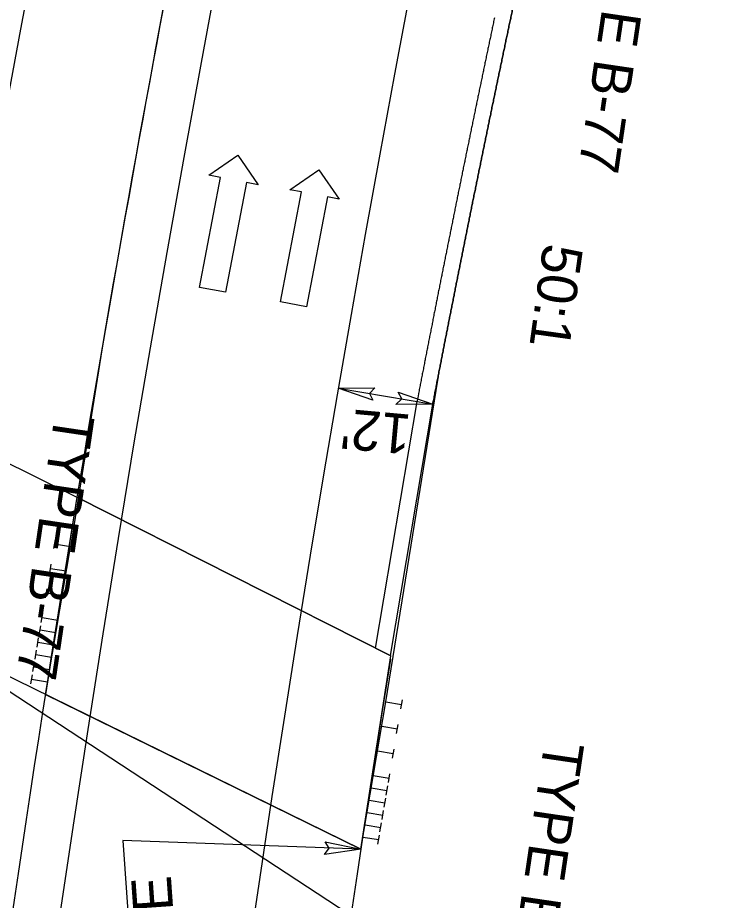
# Model space of a CAD drawing. Extents: x 2389694 to 2405615, y 547005 to 573532.
# Drawn here: x 2400199.7 to 2400288.5, y 568453.2 to 568563.8 of the extents above; entities that cross this region are included whole.
import ezdxf

# ---------------------------------------------------------------- set-up
doc = ezdxf.new("R2010")
doc.units = 0
for name, color, linetype in [('Prop Approach Slab', 7, 'Continuous'), ('Prop Approach Slab Hatching', 7, 'Continuous'), ('Prop Conc Expressway Gutter', 7, 'Continuous'), ('Prop Dimension', 7, 'Continuous'), ('Prop Dimension Text', 7, 'Continuous'), ('Prop DSN Text', 7, 'Continuous'), ('Prop EOT', 7, 'Continuous'), ('Prop Guardrail', 7, 'Continuous'), ('Prop Horizontal Alignment', 7, 'Continuous'), ('Prop Lane Arrow Through CELL', 7, 'Continuous'), ('Prop SAU III Approach CELL', 7, 'Continuous')]:
    doc.layers.add(name, color=color, linetype=linetype)

msp = doc.modelspace()

# ---------------------------------------------------------------- linework, layer by layer
at = {"layer": 'Prop Approach Slab'}
for p, q in [((2400207.15, 568503.7), (2400246.47, 568483.83)), ((2400203.19, 568479.02), (2400242.69, 568459.61))]:
    msp.add_line(p, q, dxfattribs=at)
for radius, start, end in [(2883, 170.63278, 174.96393), (2841, 170.90765, 175.29183)]:
    msp.add_arc((2403051.7, 568034.46), radius, start, end, dxfattribs=at)
at = {"layer": 'Prop Approach Slab Hatching'}
msp.add_lwpolyline([(2400207.15, 568503.7), (2400203.19, 568479.02), (2400242.69, 568459.61), (2400246.47, 568483.83)], close=True, dxfattribs=at)
at = {"layer": 'Prop Conc Expressway Gutter'}
msp.add_line((2400244.53, 568484.81), (2400249.73, 568515.69), dxfattribs=at)
msp.add_spline([(2400259.43, 568563.78), (2400259.29, 568563.13), (2400259.16, 568562.49), (2400259.02, 568561.84), (2400258.89, 568561.19), (2400258.75, 568560.54), (2400258.62, 568559.9), (2400258.48, 568559.25), (2400258.34, 568558.59), (2400258.21, 568557.95), (2400258.07, 568557.3), (2400257.94, 568556.66), (2400257.8, 568556), (2400257.67, 568555.36), (2400257.53, 568554.71), (2400257.4, 568554.05), (2400257.27, 568553.41), (2400257.13, 568552.76), (2400257, 568552.11), (2400256.86, 568551.46), (2400256.73, 568550.82), (2400256.6, 568550.17), (2400256.46, 568549.52), (2400256.33, 568548.87), (2400256.2, 568548.22), (2400256.06, 568547.57), (2400255.93, 568546.92), (2400255.8, 568546.28), (2400255.67, 568545.62), (2400255.53, 568544.98), (2400255.4, 568544.33), (2400255.27, 568543.67), (2400255.14, 568543.03), (2400255.01, 568542.38), (2400254.87, 568541.73), (2400254.74, 568541.08), (2400254.61, 568540.44), (2400254.48, 568539.78), (2400254.35, 568539.13), (2400254.22, 568538.48), (2400254.09, 568537.83), (2400253.96, 568537.19), (2400253.83, 568536.53), (2400253.7, 568535.89), (2400253.57, 568535.24), (2400253.44, 568534.58), (2400253.31, 568533.94), (2400253.18, 568533.28), (2400253.05, 568532.64), (2400252.92, 568531.99), (2400252.79, 568531.34), (2400252.66, 568530.69), (2400252.53, 568530.03), (2400252.4, 568529.39), (2400252.27, 568528.74), (2400252.15, 568528.09), (2400252.02, 568527.44), (2400251.89, 568526.79), (2400251.76, 568526.14), (2400251.64, 568525.49), (2400251.51, 568524.84), (2400251.38, 568524.18), (2400251.25, 568523.54), (2400251.12, 568522.89), (2400251, 568522.24), (2400250.87, 568521.59), (2400250.74, 568520.94), (2400250.62, 568520.29), (2400250.49, 568519.63), (2400250.36, 568518.99), (2400250.24, 568518.33), (2400250.11, 568517.69), (2400249.99, 568517.03), (2400249.74, 568515.73)], degree=3, dxfattribs=at)
at = {"layer": 'Prop Dimension'}
for p, q in [((2400180.92, 568516.69), (2400207.15, 568503.7)), ((2400239.87, 568517.38), (2400251.7, 568515.35)), ((2400242.69, 568459.61), (2400131.83, 568514.07)), ((2400266.6, 568434.86), (2400187.21, 568486.87))]:
    msp.add_line(p, q, dxfattribs=at)
for points in [[(2400244.18, 568515.86), (2400239.87, 568517.38), (2400244.47, 568517.41), (2400243.77, 568516.72)], [(2400247.39, 568516.88), (2400251.7, 568515.35), (2400247.1, 568515.33), (2400247.81, 568516.02)], [(2400238.23, 568460.55), (2400242.69, 568459.61), (2400238.14, 568458.98), (2400238.75, 568459.76)]]:
    msp.add_lwpolyline(points, close=True, dxfattribs=at)
at = {"layer": 'Prop DSN Text'}
for p, q in [((2400242.69, 568459.61), (2400212.9, 568460.73)), ((2400212.9, 568460.73), (2400215.87, 568418.3))]:
    msp.add_line(p, q, dxfattribs=at)
at = {"layer": 'Prop EOT'}
msp.add_line((2400246.4, 568483.87), (2400251.7, 568515.36), dxfattribs=at)
for radius, start, end in [(2923, 119.41161, 180.94658), (2877, 119.41161, 180.94658), (2947, 148.75529, 180.94658), (2853, 154.68245, 180.94658), (2883, 167.17288, 170.63278)]:
    msp.add_arc((2403051.7, 568034.46), radius, start, end, dxfattribs=at)
for points in [[(2400271.9, 568611.2), (2400271.75, 568610.55), (2400271.61, 568609.91), (2400271.46, 568609.26), (2400271.31, 568608.62), (2400271.17, 568607.97), (2400271.02, 568607.33), (2400270.87, 568606.68), (2400270.72, 568606.03), (2400270.58, 568605.39), (2400270.43, 568604.74), (2400270.29, 568604.1), (2400270.14, 568603.45), (2400270, 568602.81), (2400269.85, 568602.16), (2400269.7, 568601.51), (2400269.56, 568600.87), (2400269.41, 568600.22), (2400269.27, 568599.58), (2400269.12, 568598.93), (2400268.98, 568598.29), (2400268.83, 568597.64), (2400268.69, 568597), (2400268.55, 568596.35), (2400268.4, 568595.7), (2400268.26, 568595.06), (2400268.11, 568594.41), (2400267.97, 568593.77), (2400267.83, 568593.12), (2400267.68, 568592.48), (2400267.54, 568591.83), (2400267.4, 568591.18), (2400267.25, 568590.54), (2400267.11, 568589.89), (2400266.97, 568589.25), (2400266.83, 568588.6), (2400266.69, 568587.96), (2400266.54, 568587.31), (2400266.4, 568586.66), (2400266.26, 568586.02), (2400266.12, 568585.37), (2400265.98, 568584.73), (2400265.83, 568584.07), (2400265.69, 568583.43), (2400265.55, 568582.78), (2400265.41, 568582.13), (2400265.27, 568581.49), (2400265.13, 568580.84), (2400264.99, 568580.2), (2400264.85, 568579.55), (2400264.71, 568578.91), (2400264.57, 568578.26), (2400264.43, 568577.61), (2400264.29, 568576.96), (2400264.15, 568576.31), (2400264.01, 568575.67), (2400263.87, 568575.02), (2400263.73, 568574.38), (2400263.59, 568573.73), (2400263.45, 568573.09), (2400263.31, 568572.43), (2400263.18, 568571.78), (2400263.04, 568571.14), (2400262.9, 568570.49), (2400262.76, 568569.85), (2400262.62, 568569.2), (2400262.49, 568568.56), (2400262.35, 568567.9), (2400262.21, 568567.25), (2400262.07, 568566.61), (2400261.94, 568565.96), (2400261.8, 568565.32), (2400261.66, 568564.67), (2400261.53, 568564.02), (2400261.39, 568563.37)], [(2400261.39, 568563.37), (2400261.25, 568562.72), (2400261.12, 568562.08), (2400260.98, 568561.43), (2400260.84, 568560.78), (2400260.71, 568560.13), (2400260.57, 568559.49), (2400260.44, 568558.84), (2400260.3, 568558.18), (2400260.17, 568557.54), (2400260.03, 568556.89), (2400259.9, 568556.25), (2400259.76, 568555.6), (2400259.63, 568554.95), (2400259.49, 568554.3), (2400259.36, 568553.65), (2400259.22, 568553.01), (2400259.09, 568552.35), (2400258.96, 568551.71), (2400258.82, 568551.06), (2400258.69, 568550.42), (2400258.56, 568549.76), (2400258.42, 568549.12), (2400258.29, 568548.47), (2400258.16, 568547.82), (2400258.02, 568547.17), (2400257.89, 568546.52), (2400257.76, 568545.88), (2400257.63, 568545.22), (2400257.49, 568544.58), (2400257.36, 568543.93), (2400257.23, 568543.28), (2400257.1, 568542.63), (2400256.97, 568541.98), (2400256.83, 568541.34), (2400256.7, 568540.68), (2400256.57, 568540.04), (2400256.44, 568539.39), (2400256.31, 568538.73), (2400256.18, 568538.09), (2400256.05, 568537.44), (2400255.92, 568536.79), (2400255.79, 568536.14), (2400255.66, 568535.5), (2400255.53, 568534.84), (2400255.4, 568534.19), (2400255.27, 568533.55), (2400255.14, 568532.89), (2400255.01, 568532.25), (2400254.88, 568531.6), (2400254.75, 568530.95), (2400254.62, 568530.3), (2400254.49, 568529.64), (2400254.37, 568529), (2400254.24, 568528.35), (2400254.11, 568527.7), (2400253.98, 568527.05), (2400253.85, 568526.41), (2400253.72, 568525.75), (2400253.6, 568525.11), (2400253.47, 568524.45), (2400253.34, 568523.8), (2400253.21, 568523.16), (2400253.09, 568522.5), (2400252.96, 568521.86), (2400252.83, 568521.2), (2400252.71, 568520.56), (2400252.58, 568519.91), (2400252.45, 568519.25), (2400252.33, 568518.61), (2400252.2, 568517.95), (2400252.08, 568517.31), (2400251.95, 568516.65), (2400251.7, 568515.36)]]:
    msp.add_spline(points, degree=3, dxfattribs=at)
at = {"layer": 'Prop Guardrail'}
for p, q in [((2400210.28, 568522.19), (2400206.32, 568497.51)), ((2400245.83, 568478.1), (2400252.58, 568519.91))]:
    msp.add_line(p, q, dxfattribs=at)
msp.add_arc((2403051.79, 568034.84), 2883, 167.18059, 170.26784, dxfattribs=at)
for points in [[(2400261.39, 568563.37), (2400261.53, 568564.02), (2400261.66, 568564.67), (2400261.8, 568565.32), (2400261.94, 568565.96), (2400262.07, 568566.61), (2400262.21, 568567.25), (2400262.35, 568567.9), (2400262.49, 568568.56), (2400262.62, 568569.2), (2400262.76, 568569.85), (2400262.9, 568570.49), (2400263.04, 568571.14), (2400263.18, 568571.78), (2400263.31, 568572.43), (2400263.45, 568573.09), (2400263.59, 568573.73), (2400263.73, 568574.38), (2400263.87, 568575.02), (2400264.01, 568575.67), (2400264.15, 568576.31), (2400264.29, 568576.96), (2400264.43, 568577.61), (2400264.57, 568578.26), (2400264.71, 568578.91), (2400264.85, 568579.55), (2400264.99, 568580.2), (2400265.13, 568580.84), (2400265.27, 568581.49), (2400265.41, 568582.13), (2400265.55, 568582.78), (2400265.69, 568583.43), (2400265.83, 568584.07), (2400265.98, 568584.73), (2400266.12, 568585.37), (2400266.26, 568586.02), (2400266.4, 568586.66), (2400266.54, 568587.31), (2400266.69, 568587.96), (2400266.83, 568588.6), (2400266.97, 568589.25), (2400267.11, 568589.89), (2400267.25, 568590.54), (2400267.4, 568591.18), (2400267.54, 568591.83), (2400267.68, 568592.48), (2400267.83, 568593.12), (2400267.97, 568593.77), (2400268.11, 568594.41), (2400268.26, 568595.06), (2400268.4, 568595.7), (2400268.55, 568596.35), (2400268.69, 568597), (2400268.83, 568597.64), (2400268.98, 568598.29), (2400269.12, 568598.93), (2400269.27, 568599.58), (2400269.41, 568600.22), (2400269.56, 568600.87), (2400269.7, 568601.51), (2400269.85, 568602.16), (2400270, 568602.81), (2400270.14, 568603.45), (2400270.29, 568604.1), (2400270.43, 568604.74), (2400270.58, 568605.39), (2400270.72, 568606.03), (2400270.87, 568606.68), (2400271.02, 568607.33), (2400271.17, 568607.97), (2400271.31, 568608.62), (2400271.46, 568609.26), (2400271.51, 568609.49)], [(2400251.7, 568515.36), (2400251.83, 568516.01), (2400251.95, 568516.65), (2400252.08, 568517.31), (2400252.2, 568517.95), (2400252.33, 568518.61), (2400252.45, 568519.25), (2400252.58, 568519.91), (2400252.71, 568520.56), (2400252.83, 568521.2), (2400252.96, 568521.86), (2400253.09, 568522.5), (2400253.21, 568523.16), (2400253.34, 568523.8), (2400253.47, 568524.45), (2400253.6, 568525.11), (2400253.72, 568525.75), (2400253.85, 568526.41), (2400253.98, 568527.05), (2400254.11, 568527.7), (2400254.24, 568528.35), (2400254.37, 568529), (2400254.49, 568529.64), (2400254.62, 568530.3), (2400254.75, 568530.95), (2400254.88, 568531.6), (2400255.01, 568532.25), (2400255.14, 568532.89), (2400255.27, 568533.55), (2400255.4, 568534.19), (2400255.53, 568534.84), (2400255.66, 568535.5), (2400255.79, 568536.14), (2400255.92, 568536.79), (2400256.05, 568537.44), (2400256.18, 568538.09), (2400256.31, 568538.73), (2400256.44, 568539.39), (2400256.57, 568540.04), (2400256.7, 568540.68), (2400256.83, 568541.34), (2400256.97, 568541.98), (2400257.1, 568542.63), (2400257.23, 568543.28), (2400257.36, 568543.93), (2400257.49, 568544.58), (2400257.63, 568545.22), (2400257.76, 568545.88), (2400257.89, 568546.52), (2400258.02, 568547.17), (2400258.16, 568547.82), (2400258.29, 568548.47), (2400258.42, 568549.12), (2400258.56, 568549.76), (2400258.69, 568550.42), (2400258.82, 568551.06), (2400258.96, 568551.71), (2400259.09, 568552.35), (2400259.22, 568553.01), (2400259.36, 568553.65), (2400259.49, 568554.3), (2400259.63, 568554.95), (2400259.76, 568555.6), (2400259.9, 568556.25), (2400260.03, 568556.89), (2400260.17, 568557.54), (2400260.3, 568558.18), (2400260.44, 568558.84), (2400260.57, 568559.49), (2400260.71, 568560.13), (2400260.84, 568560.78), (2400260.98, 568561.43), (2400261.12, 568562.08), (2400261.25, 568562.72), (2400261.39, 568563.37)]]:
    msp.add_spline(points, degree=3, dxfattribs=at)
at = {"layer": 'Prop Horizontal Alignment'}
msp.add_arc((2403051.7, 568034.46), 2900, 119.41161, 180.94658, dxfattribs=at)
at = {"layer": 'Prop Lane Arrow Through CELL'}
for p, q in [((2400223.66, 568544.04), (2400227.29, 568546.55)), ((2400227.29, 568546.55), (2400229.85, 568542.85)), ((2400233.8, 568542.23), (2400237.44, 568544.74)), ((2400237.44, 568544.74), (2400239.99, 568541.05)), ((2400222.51, 568530), (2400225.13, 568543.75)), ((2400225.13, 568543.75), (2400223.66, 568544.04)), ((2400228.37, 568543.14), (2400225.75, 568529.38)), ((2400229.85, 568542.85), (2400228.37, 568543.14)), ((2400235.27, 568541.95), (2400233.8, 568542.23)), ((2400232.65, 568528.19), (2400235.27, 568541.95)), ((2400238.52, 568541.33), (2400235.89, 568527.58)), ((2400239.99, 568541.05), (2400238.52, 568541.33)), ((2400225.75, 568529.38), (2400222.51, 568530)), ((2400235.89, 568527.58), (2400232.65, 568528.19))]:
    msp.add_line(p, q, dxfattribs=at)
at = {"layer": 'Prop SAU III Approach CELL'}
for p, q in [((2400204.25, 568497.28), (2400204.44, 568498.41)), ((2400206.32, 568497.51), (2400204.35, 568497.84)), ((2400203.19, 568479.02), (2400206.32, 568497.51)), ((2400203.73, 568494.2), (2400203.92, 568495.33)), ((2400205.8, 568494.43), (2400203.82, 568494.76)), ((2400203.21, 568491.11), (2400203.4, 568492.24)), ((2400205.27, 568491.34), (2400203.3, 568491.68)), ((2400202.68, 568488.03), (2400202.88, 568489.16)), ((2400204.75, 568488.26), (2400202.78, 568488.6)), ((2400202.42, 568486.49), (2400202.61, 568487.62)), ((2400204.49, 568486.72), (2400202.52, 568487.06)), ((2400202.16, 568484.95), (2400202.35, 568486.08)), ((2400204.23, 568485.18), (2400202.26, 568485.52)), ((2400201.9, 568483.41), (2400202.09, 568484.54)), ((2400203.97, 568483.64), (2400202, 568483.98)), ((2400201.64, 568481.87), (2400201.83, 568483)), ((2400203.71, 568482.1), (2400201.74, 568482.44)), ((2400201.38, 568480.33), (2400201.57, 568481.46)), ((2400203.45, 568480.56), (2400201.47, 568480.9)), ((2400242.69, 568459.61), (2400245.83, 568478.1)), ((2400245.83, 568478.1), (2400247.8, 568477.76)), ((2400247.71, 568477.2), (2400247.9, 568478.33)), ((2400245.31, 568475.02), (2400247.28, 568474.68)), ((2400247.18, 568474.12), (2400247.38, 568475.25)), ((2400244.79, 568471.93), (2400246.76, 568471.6)), ((2400246.66, 568471.04), (2400246.85, 568472.17)), ((2400244.26, 568468.85), (2400246.23, 568468.52)), ((2400246.14, 568467.96), (2400246.33, 568469.08)), ((2400244, 568467.31), (2400245.97, 568466.98)), ((2400245.88, 568466.41), (2400246.07, 568467.54)), ((2400243.74, 568465.77), (2400245.71, 568465.44)), ((2400245.62, 568464.87), (2400245.81, 568466)), ((2400243.48, 568464.23), (2400245.45, 568463.9)), ((2400245.36, 568463.33), (2400245.55, 568464.46)), ((2400243.22, 568462.69), (2400245.19, 568462.36)), ((2400245.09, 568461.79), (2400245.29, 568462.92)), ((2400244.83, 568460.25), (2400245.02, 568461.38)), ((2400242.96, 568461.15), (2400244.93, 568460.82))]:
    msp.add_line(p, q, dxfattribs=at)

# ---------------------------------------------------------------- texts
at = {"layer": 'Prop Dimension Text'}
for s, rotation, p in [('TYPE B-77', 261.5853, (2400274.82, 568577.84)), ('50:1', 262.1285, (2400265.59, 568535.64)), ("12'", 174.8377, (2400249.14, 568514.03)), ('TYPE B-77', 261.5853, (2400204.41, 568514.37)), ('TYPE B-77', 261.5853, (2400265.73, 568473.36))]:
    msp.add_text(s, height=5, rotation=rotation, dxfattribs=at).set_placement(p)
at = {"layer": 'Prop DSN Text'}
msp.add_text('WW FENCE', height=5, rotation=93.9999, dxfattribs=at).set_placement((2400221.49, 568419.36))

doc.saveas('drawing.dxf')
